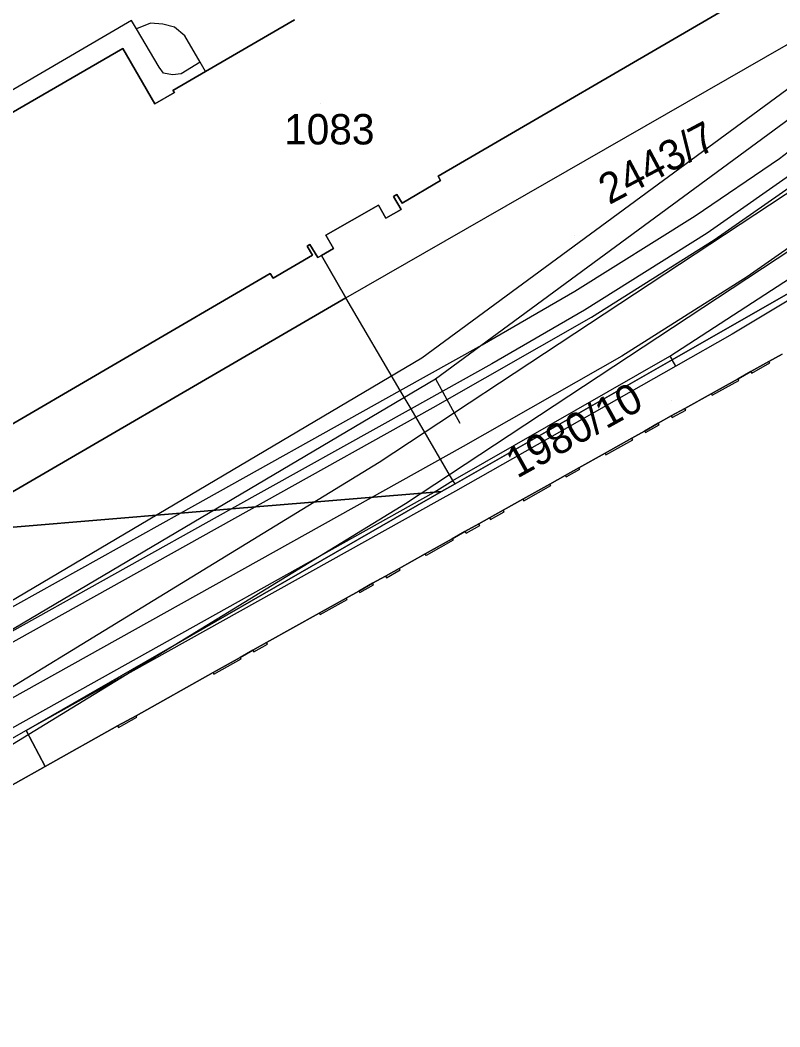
# Model space of a CAD drawing. Extents: x -263423 to -261326, y -1240067 to -1237864.
# Drawn here: x -262450.4 to -262400.4, y -1239890.1 to -1239823.8 of the extents above; entities that cross this region are included whole.
import ezdxf

# ---------------------------------------------------------------- set-up
doc = ezdxf.new("R2010")
doc.units = 0
for name, color, linetype in [('body_kn', 7, 'Continuous'), ('kladpar_druhypozemkov', 7, 'Continuous'), ('kladpar_hranice', 7, 'Continuous'), ('kladpar_parcelnecisla', 7, 'Continuous'), ('kladpar_plochy', 7, 'Continuous'), ('linie', 7, 'Continuous'), ('tarchy_linie', 7, 'Continuous'), ('zappar_hrandruhpozemk', 7, 'Continuous')]:
    doc.layers.add(name, color=color, linetype=linetype)

msp = doc.modelspace()

# ---------------------------------------------------------------- linework, layer by layer
at = {"layer": 'body_kn'}
for p, q in [((-262443.03, -1239823.85), (-262443.03, -1239823.85)), ((-262442.7, -1239824.41), (-262442.7, -1239824.41)), ((-262441.78, -1239824.02), (-262441.78, -1239824.02)), ((-262440.96, -1239824.1), (-262440.96, -1239824.1)), ((-262440.2, -1239824.3), (-262440.2, -1239824.3)), ((-262439.52, -1239824.87), (-262439.52, -1239824.87)), ((-262443.6, -1239825.7), (-262443.6, -1239825.7)), ((-262441.2, -1239826.93), (-262441.2, -1239826.93)), ((-262438.52, -1239826.6), (-262438.52, -1239826.6)), ((-262440.93, -1239827.31), (-262440.93, -1239827.31)), ((-262440.34, -1239827.43), (-262440.34, -1239827.43)), ((-262439.77, -1239827.36), (-262439.77, -1239827.36)), ((-262438.17, -1239827.21), (-262438.17, -1239827.21)), ((-262438.17, -1239827.21), (-262438.17, -1239827.21)), ((-262440.3, -1239828.45), (-262440.3, -1239828.45)), ((-262440.21, -1239828.6), (-262440.21, -1239828.6)), ((-262441.5, -1239829.34), (-262441.5, -1239829.34)), ((-262400.38, -1239832.94), (-262400.38, -1239832.94)), ((-262422.84, -1239834.1), (-262422.84, -1239834.1)), ((-262422.69, -1239834.39), (-262422.69, -1239834.39)), ((-262425.78, -1239835.43), (-262425.78, -1239835.43)), ((-262425.56, -1239835.3), (-262425.56, -1239835.3)), ((-262426.78, -1239836.01), (-262426.78, -1239836.01)), ((-262425.27, -1239836.29), (-262425.27, -1239836.29)), ((-262425.22, -1239835.87), (-262425.22, -1239835.87)), ((-262426.3, -1239836.86), (-262426.3, -1239836.86)), ((-262405.93, -1239836.7), (-262405.93, -1239836.7)), ((-262430.23, -1239837.99), (-262430.23, -1239837.99)), ((-262405.14, -1239837.85), (-262405.14, -1239837.85)), ((-262404.68, -1239838.29), (-262404.68, -1239838.29)), ((-262431.47, -1239838.7), (-262431.47, -1239838.7)), ((-262431.29, -1239838.59), (-262431.29, -1239838.59)), ((-262429.73, -1239838.86), (-262429.73, -1239838.86)), ((-262431.11, -1239839.3), (-262431.11, -1239839.3)), ((-262430.77, -1239839.46), (-262430.77, -1239839.46)), ((-262430.52, -1239839.31), (-262430.52, -1239839.31)), ((-262433.9, -1239840.5), (-262433.9, -1239840.5)), ((-262433.71, -1239840.82), (-262433.71, -1239840.82)), ((-262402.5, -1239840.73), (-262402.5, -1239840.73)), ((-262413.86, -1239841.67), (-262413.86, -1239841.67)), ((-262428.92, -1239842.1), (-262428.92, -1239842.1)), ((-262413.21, -1239842.92), (-262413.21, -1239842.92)), ((-262412.76, -1239843.38), (-262412.76, -1239843.38)), ((-262403.5, -1239844.49), (-262403.5, -1239844.49)), ((-262419.95, -1239845.19), (-262419.95, -1239845.19)), ((-262423.92, -1239846.05), (-262423.92, -1239846.05)), ((-262410.76, -1239845.94), (-262410.76, -1239845.94)), ((-262407.6, -1239845.94), (-262407.6, -1239845.94)), ((-262407.6, -1239845.94), (-262407.6, -1239845.94)), ((-262407.45, -1239846.19), (-262407.45, -1239846.19)), ((-262401.08, -1239846.29), (-262401.08, -1239846.29)), ((-262419.32, -1239846.45), (-262419.32, -1239846.45)), ((-262407.21, -1239846.6), (-262407.21, -1239846.6)), ((-262402.27, -1239846.96), (-262402.27, -1239846.96)), ((-262402.27, -1239846.96), (-262402.27, -1239846.96)), ((-262401.02, -1239846.39), (-262401.02, -1239846.39)), ((-262423.01, -1239847.43), (-262423.01, -1239847.43)), ((-262423.01, -1239847.43), (-262423.01, -1239847.43)), ((-262403.11, -1239847.43), (-262403.11, -1239847.43)), ((-262403.06, -1239847.54), (-262403.06, -1239847.54)), ((-262402.2, -1239847.06), (-262402.2, -1239847.06)), ((-262425.34, -1239848.2), (-262425.34, -1239848.2)), ((-262425.34, -1239848.2), (-262425.34, -1239848.2)), ((-262404.88, -1239848.42), (-262404.88, -1239848.42)), ((-262404.88, -1239848.42), (-262404.88, -1239848.42)), ((-262404.82, -1239848.52), (-262404.82, -1239848.52)), ((-262424.63, -1239849.41), (-262424.63, -1239849.41)), ((-262424.63, -1239849.41), (-262424.63, -1239849.41)), ((-262423.18, -1239849.33), (-262423.18, -1239849.33)), ((-262406.6, -1239849.38), (-262406.6, -1239849.38)), ((-262406.54, -1239849.49), (-262406.54, -1239849.49)), ((-262421.43, -1239850.35), (-262421.43, -1239850.35)), ((-262408.36, -1239850.36), (-262408.36, -1239850.36)), ((-262407.5, -1239849.88), (-262407.5, -1239849.88)), ((-262407.5, -1239849.88), (-262407.5, -1239849.88)), ((-262407.44, -1239849.99), (-262407.44, -1239849.99)), ((-262409.26, -1239850.87), (-262409.26, -1239850.87)), ((-262409.26, -1239850.87), (-262409.26, -1239850.87)), ((-262409.2, -1239850.97), (-262409.2, -1239850.97)), ((-262408.29, -1239850.46), (-262408.29, -1239850.46)), ((-262410.09, -1239851.33), (-262410.09, -1239851.33)), ((-262410.03, -1239851.44), (-262410.03, -1239851.44)), ((-262421.19, -1239851.89), (-262421.19, -1239851.89)), ((-262411.86, -1239852.32), (-262411.86, -1239852.32)), ((-262411.86, -1239852.32), (-262411.86, -1239852.32)), ((-262426.73, -1239852.92), (-262426.73, -1239852.92)), ((-262411.8, -1239852.43), (-262411.8, -1239852.43)), ((-262413.58, -1239853.29), (-262413.58, -1239853.29)), ((-262413.53, -1239853.39), (-262413.53, -1239853.39)), ((-262421.87, -1239854.12), (-262421.87, -1239854.12)), ((-262421.87, -1239854.12), (-262421.87, -1239854.12)), ((-262414.49, -1239853.79), (-262414.49, -1239853.79)), ((-262414.49, -1239853.79), (-262414.49, -1239853.79)), ((-262414.42, -1239853.89), (-262414.42, -1239853.89)), ((-262423.11, -1239854.89), (-262423.11, -1239854.89)), ((-262423.11, -1239854.89), (-262423.11, -1239854.89)), ((-262422.63, -1239854.85), (-262422.63, -1239854.85)), ((-262422.63, -1239854.85), (-262422.63, -1239854.85)), ((-262421.73, -1239854.35), (-262421.73, -1239854.35)), ((-262421.73, -1239854.35), (-262421.73, -1239854.35)), ((-262421.7, -1239854.83), (-262421.7, -1239854.83)), ((-262415.5, -1239854.36), (-262415.5, -1239854.36)), ((-262415.44, -1239854.46), (-262415.44, -1239854.46)), ((-262424.99, -1239855.66), (-262424.99, -1239855.66)), ((-262422.94, -1239855.5), (-262422.94, -1239855.5)), ((-262417.28, -1239855.36), (-262417.28, -1239855.36)), ((-262417.28, -1239855.36), (-262417.28, -1239855.36)), ((-262417.21, -1239855.46), (-262417.21, -1239855.46)), ((-262439.81, -1239856.27), (-262439.81, -1239856.27)), ((-262439.81, -1239856.27), (-262439.81, -1239856.27)), ((-262436.44, -1239855.99), (-262436.44, -1239855.99)), ((-262436.44, -1239855.99), (-262436.44, -1239855.99)), ((-262418.57, -1239856.08), (-262418.57, -1239856.08)), ((-262418.51, -1239856.19), (-262418.51, -1239856.19)), ((-262420.17, -1239856.97), (-262420.17, -1239856.97)), ((-262419.47, -1239856.58), (-262419.47, -1239856.58)), ((-262419.47, -1239856.58), (-262419.47, -1239856.58)), ((-262419.41, -1239856.69), (-262419.41, -1239856.69)), ((-262421.08, -1239857.48), (-262421.08, -1239857.48)), ((-262421.08, -1239857.48), (-262421.08, -1239857.48)), ((-262421.01, -1239857.58), (-262421.01, -1239857.58)), ((-262420.11, -1239857.08), (-262420.11, -1239857.08)), ((-262421.92, -1239857.96), (-262421.92, -1239857.96)), ((-262421.92, -1239857.96), (-262421.92, -1239857.96)), ((-262421.86, -1239858.06), (-262421.86, -1239858.06)), ((-262423.7, -1239858.95), (-262423.7, -1239858.95)), ((-262423.63, -1239859.05), (-262423.63, -1239859.05)), ((-262425.41, -1239859.91), (-262425.41, -1239859.91)), ((-262425.35, -1239860.01), (-262425.35, -1239860.01)), ((-262427.16, -1239860.89), (-262427.16, -1239860.89)), ((-262426.32, -1239860.42), (-262426.32, -1239860.42)), ((-262426.32, -1239860.42), (-262426.32, -1239860.42)), ((-262426.25, -1239860.52), (-262426.25, -1239860.52)), ((-262428.07, -1239861.4), (-262428.07, -1239861.4)), ((-262428.07, -1239861.4), (-262428.07, -1239861.4)), ((-262428.01, -1239861.5), (-262428.01, -1239861.5)), ((-262427.1, -1239860.99), (-262427.1, -1239860.99)), ((-262428.89, -1239861.86), (-262428.89, -1239861.86)), ((-262428.84, -1239861.96), (-262428.84, -1239861.96)), ((-262430.67, -1239862.85), (-262430.67, -1239862.85)), ((-262430.67, -1239862.85), (-262430.67, -1239862.85)), ((-262430.61, -1239862.95), (-262430.61, -1239862.95)), ((-262434.14, -1239864.79), (-262434.14, -1239864.79)), ((-262434.08, -1239864.9), (-262434.08, -1239864.9)), ((-262435.04, -1239865.3), (-262435.04, -1239865.3)), ((-262435.04, -1239865.3), (-262435.04, -1239865.3)), ((-262434.98, -1239865.4), (-262434.98, -1239865.4)), ((-262435.88, -1239865.77), (-262435.88, -1239865.77)), ((-262435.82, -1239865.87), (-262435.82, -1239865.87)), ((-262437.66, -1239866.76), (-262437.66, -1239866.76)), ((-262437.66, -1239866.76), (-262437.66, -1239866.76)), ((-262437.6, -1239866.87), (-262437.6, -1239866.87)), ((-262442.73, -1239869.61), (-262442.73, -1239869.61)), ((-262442.68, -1239869.71), (-262442.68, -1239869.71)), ((-262449.96, -1239870.58), (-262449.96, -1239870.58)), ((-262449.96, -1239870.58), (-262449.96, -1239870.58)), ((-262443.95, -1239870.28), (-262443.95, -1239870.28)), ((-262443.95, -1239870.28), (-262443.95, -1239870.28)), ((-262443.89, -1239870.39), (-262443.89, -1239870.39)), ((-262448.71, -1239872.95), (-262448.71, -1239872.95))]:
    msp.add_line(p, q, dxfattribs=at)
at = {"layer": 'kladpar_druhypozemkov'}
for p, q in [((-262430.62, -1239829.31), (-262430.62, -1239829.31)), ((-262413.84, -1239838.03), (-262413.84, -1239838.03)), ((-262407.5, -1239848.89), (-262407.5, -1239848.89))]:
    msp.add_line(p, q, dxfattribs=at)
at = {"layer": 'kladpar_hranice'}
for points in [[(-262432.31, -1239823.81), (-262438.17, -1239827.21), (-262440.3, -1239828.45), (-262440.21, -1239828.6), (-262441.5, -1239829.34), (-262443.6, -1239825.7), (-262451.36, -1239830.2), (-262454.16, -1239831.82), (-262455.71, -1239832.72), (-262454.53, -1239834.79), (-262460.75, -1239838.35), (-262459.72, -1239840.15), (-262461.25, -1239840.98), (-262461.35, -1239841.04), (-262460.36, -1239842.93), (-262458.62, -1239842.03), (-262458.33, -1239842.52), (-262453.33, -1239851.09), (-262453.01, -1239851.65), (-262464.32, -1239858.15), (-262465.79, -1239857.87), (-262467.98, -1239856.94), (-262468.42, -1239856.42), (-262489.23, -1239800.22)], [(-262399.05, -1239841.38), (-262407.45, -1239846.19), (-262421.73, -1239854.35), (-262422.63, -1239854.85), (-262423.11, -1239854.89), (-262436.44, -1239855.99), (-262439.81, -1239856.27), (-262455.56, -1239857.58), (-262428.92, -1239842.1), (-262430.52, -1239839.31), (-262429.73, -1239838.86), (-262430.23, -1239837.99), (-262426.78, -1239836.01), (-262426.3, -1239836.86), (-262425.27, -1239836.29), (-262425.78, -1239835.43), (-262425.56, -1239835.3), (-262425.22, -1239835.87), (-262422.69, -1239834.39), (-262422.84, -1239834.1), (-262403.69, -1239822.95)], [(-262403.69, -1239822.95), (-262422.84, -1239834.1), (-262422.69, -1239834.39), (-262425.22, -1239835.87), (-262425.56, -1239835.3), (-262425.78, -1239835.43), (-262425.27, -1239836.29), (-262426.3, -1239836.86), (-262426.78, -1239836.01), (-262430.23, -1239837.99), (-262429.73, -1239838.86), (-262430.52, -1239839.31), (-262430.77, -1239839.46), (-262431.29, -1239838.59), (-262431.47, -1239838.7), (-262431.11, -1239839.3), (-262433.71, -1239840.82), (-262433.9, -1239840.5), (-262453.01, -1239851.65)], [(-262451.36, -1239830.2), (-262443.6, -1239825.7), (-262441.5, -1239829.34), (-262440.21, -1239828.6), (-262440.3, -1239828.45), (-262438.17, -1239827.21), (-262432.31, -1239823.81)], [(-262453.01, -1239851.65), (-262433.9, -1239840.5), (-262433.71, -1239840.82), (-262431.11, -1239839.3), (-262431.47, -1239838.7), (-262431.29, -1239838.59), (-262430.77, -1239839.46), (-262430.52, -1239839.31), (-262428.92, -1239842.1), (-262455.56, -1239857.58), (-262439.81, -1239856.27), (-262436.44, -1239855.99), (-262423.11, -1239854.89), (-262422.63, -1239854.85), (-262449.96, -1239870.58), (-262448.71, -1239872.95), (-262452.64, -1239875.15)], [(-262449.96, -1239870.58), (-262422.63, -1239854.85), (-262421.73, -1239854.35), (-262407.45, -1239846.19), (-262399.05, -1239841.38)], [(-262452.64, -1239875.15), (-262448.71, -1239872.95), (-262443.95, -1239870.28), (-262442.73, -1239869.61), (-262437.66, -1239866.76), (-262435.88, -1239865.77), (-262435.04, -1239865.3), (-262434.14, -1239864.79), (-262430.67, -1239862.85), (-262428.89, -1239861.86), (-262428.07, -1239861.4), (-262427.16, -1239860.89), (-262426.32, -1239860.42), (-262425.41, -1239859.91), (-262423.7, -1239858.95), (-262421.92, -1239857.96), (-262421.08, -1239857.48), (-262420.17, -1239856.97), (-262419.47, -1239856.58), (-262418.57, -1239856.08), (-262417.28, -1239855.36), (-262415.5, -1239854.36), (-262414.49, -1239853.79), (-262413.58, -1239853.29), (-262411.86, -1239852.32), (-262410.09, -1239851.33), (-262409.26, -1239850.87), (-262408.36, -1239850.36), (-262407.5, -1239849.88), (-262406.6, -1239849.38), (-262404.88, -1239848.42), (-262403.11, -1239847.43), (-262402.27, -1239846.96), (-262401.08, -1239846.29), (-262400.21, -1239845.81)], [(-262400.21, -1239845.81), (-262401.08, -1239846.29), (-262402.27, -1239846.96), (-262403.11, -1239847.43), (-262404.88, -1239848.42), (-262406.6, -1239849.38), (-262407.5, -1239849.88), (-262408.36, -1239850.36), (-262409.26, -1239850.87), (-262410.09, -1239851.33), (-262411.86, -1239852.32), (-262413.58, -1239853.29), (-262414.49, -1239853.79), (-262415.5, -1239854.36), (-262417.28, -1239855.36), (-262418.57, -1239856.08), (-262419.47, -1239856.58), (-262420.17, -1239856.97), (-262421.08, -1239857.48), (-262421.92, -1239857.96), (-262423.7, -1239858.95), (-262425.41, -1239859.91), (-262426.32, -1239860.42), (-262427.16, -1239860.89), (-262428.07, -1239861.4), (-262428.89, -1239861.86), (-262430.67, -1239862.85), (-262434.14, -1239864.79), (-262435.04, -1239865.3), (-262435.88, -1239865.77), (-262437.66, -1239866.76), (-262442.73, -1239869.61), (-262443.95, -1239870.28), (-262448.71, -1239872.95), (-262449.96, -1239870.58)]]:
    msp.add_lwpolyline(points, dxfattribs=at)
at = {"layer": 'kladpar_plochy'}
for p, q in [((-262432.31, -1239823.81), (-262438.17, -1239827.21)), ((-262443.6, -1239825.7), (-262451.36, -1239830.2)), ((-262441.5, -1239829.34), (-262443.6, -1239825.7)), ((-262438.17, -1239827.21), (-262440.3, -1239828.45)), ((-262440.3, -1239828.45), (-262440.21, -1239828.6)), ((-262440.21, -1239828.6), (-262441.5, -1239829.34))]:
    msp.add_line(p, q, dxfattribs=at)
for points in [[(-262399.05, -1239841.38), (-262407.45, -1239846.19), (-262421.73, -1239854.35), (-262422.63, -1239854.85), (-262423.11, -1239854.89), (-262436.44, -1239855.99), (-262439.81, -1239856.27), (-262455.56, -1239857.58), (-262428.92, -1239842.1), (-262430.52, -1239839.31), (-262429.73, -1239838.86), (-262430.23, -1239837.99), (-262426.78, -1239836.01), (-262426.3, -1239836.86), (-262425.27, -1239836.29), (-262425.78, -1239835.43), (-262425.56, -1239835.3), (-262425.22, -1239835.87), (-262422.69, -1239834.39), (-262422.84, -1239834.1), (-262403.69, -1239822.95), (-262389.64, -1239814.75)], [(-262403.69, -1239822.95), (-262422.84, -1239834.1), (-262422.69, -1239834.39), (-262425.22, -1239835.87), (-262425.56, -1239835.3), (-262425.78, -1239835.43), (-262425.27, -1239836.29), (-262426.3, -1239836.86), (-262426.78, -1239836.01), (-262430.23, -1239837.99), (-262429.73, -1239838.86), (-262430.52, -1239839.31), (-262430.77, -1239839.46), (-262431.29, -1239838.59), (-262431.47, -1239838.7), (-262431.11, -1239839.3), (-262433.71, -1239840.82), (-262433.9, -1239840.5), (-262453.01, -1239851.65)], [(-262451.36, -1239830.2), (-262443.6, -1239825.7), (-262441.5, -1239829.34), (-262440.21, -1239828.6), (-262440.3, -1239828.45), (-262438.17, -1239827.21), (-262432.31, -1239823.81)], [(-262453.01, -1239851.65), (-262433.9, -1239840.5), (-262433.71, -1239840.82), (-262431.11, -1239839.3), (-262431.47, -1239838.7), (-262431.29, -1239838.59), (-262430.77, -1239839.46), (-262430.52, -1239839.31), (-262428.92, -1239842.1), (-262455.56, -1239857.58), (-262439.81, -1239856.27), (-262436.44, -1239855.99), (-262423.11, -1239854.89), (-262422.63, -1239854.85), (-262449.96, -1239870.58), (-262448.71, -1239872.95), (-262452.64, -1239875.15)], [(-262400.21, -1239845.81), (-262401.08, -1239846.29), (-262402.27, -1239846.96), (-262403.11, -1239847.43), (-262404.88, -1239848.42), (-262406.6, -1239849.38), (-262407.5, -1239849.88), (-262408.36, -1239850.36), (-262409.26, -1239850.87), (-262410.09, -1239851.33), (-262411.86, -1239852.32), (-262413.58, -1239853.29), (-262414.49, -1239853.79), (-262415.5, -1239854.36), (-262417.28, -1239855.36), (-262418.57, -1239856.08), (-262419.47, -1239856.58), (-262420.17, -1239856.97), (-262421.08, -1239857.48), (-262421.92, -1239857.96), (-262423.7, -1239858.95), (-262425.41, -1239859.91), (-262426.32, -1239860.42), (-262427.16, -1239860.89), (-262428.07, -1239861.4), (-262428.89, -1239861.86), (-262430.67, -1239862.85), (-262434.14, -1239864.79), (-262435.04, -1239865.3), (-262435.88, -1239865.77), (-262437.66, -1239866.76), (-262442.73, -1239869.61), (-262443.95, -1239870.28), (-262448.71, -1239872.95), (-262449.96, -1239870.58), (-262422.63, -1239854.85), (-262421.73, -1239854.35), (-262407.45, -1239846.19), (-262399.05, -1239841.38)], [(-262452.64, -1239875.15), (-262448.71, -1239872.95), (-262443.95, -1239870.28), (-262442.73, -1239869.61), (-262437.66, -1239866.76), (-262435.88, -1239865.77), (-262435.04, -1239865.3), (-262434.14, -1239864.79), (-262430.67, -1239862.85), (-262428.89, -1239861.86), (-262428.07, -1239861.4), (-262427.16, -1239860.89), (-262426.32, -1239860.42), (-262425.41, -1239859.91), (-262423.7, -1239858.95), (-262421.92, -1239857.96), (-262421.08, -1239857.48), (-262420.17, -1239856.97), (-262419.47, -1239856.58), (-262418.57, -1239856.08), (-262417.28, -1239855.36), (-262415.5, -1239854.36), (-262414.49, -1239853.79), (-262413.58, -1239853.29), (-262411.86, -1239852.32), (-262410.09, -1239851.33), (-262409.26, -1239850.87), (-262408.36, -1239850.36), (-262407.5, -1239849.88), (-262406.6, -1239849.38), (-262404.88, -1239848.42), (-262403.11, -1239847.43), (-262402.27, -1239846.96), (-262401.08, -1239846.29), (-262400.21, -1239845.81)]]:
    msp.add_lwpolyline(points, dxfattribs=at)
at = {"layer": 'linie'}
for points in [[(-262344.23, -1239655.41), (-262339.8, -1239665.47), (-262321.51, -1239705.92), (-262310.39, -1239730.51), (-262308.78, -1239734.22), (-262307.76, -1239736.99), (-262306.82, -1239740.81), (-262306.38, -1239744.72), (-262306.46, -1239748.66), (-262307.05, -1239752.55), (-262308.15, -1239756.32), (-262309.74, -1239759.93), (-262311.78, -1239763.29), (-262314.24, -1239766.36), (-262316.44, -1239768.56), (-262319.35, -1239771.13), (-262377.61, -1239821.41), (-262386.78, -1239829.16), (-262394.5, -1239835.13), (-262402.5, -1239840.73), (-262410.76, -1239845.94), (-262421.19, -1239851.89), (-262568.77, -1239934.2)], [(-262552.1, -1239921.23), (-262423.18, -1239849.33), (-262412.76, -1239843.38), (-262404.68, -1239838.29), (-262396.85, -1239832.82)]]:
    msp.add_lwpolyline(points, dxfattribs=at)
at = {"layer": 'tarchy_linie'}
msp.add_line((-262423.01, -1239847.43), (-262421.43, -1239850.35), dxfattribs=at)
for points in [[(-262579.57, -1239926.6), (-262512.35, -1239896.63), (-262473.95, -1239875.64), (-262423.92, -1239846.05), (-262387.71, -1239819.42), (-262387.06, -1239820.99), (-262386.61, -1239822.09), (-262386.07, -1239823.42), (-262385.19, -1239825.54), (-262383.93, -1239828.6), (-262424.99, -1239855.66), (-262467.47, -1239881.65), (-262507.89, -1239904.21), (-262555.1, -1239926.55)], [(-262621, -1239946.88), (-262511.62, -1239898.11), (-262473.13, -1239877.07), (-262423.01, -1239847.43), (-262387.06, -1239820.99)], [(-262643.66, -1239961.81), (-262556.45, -1239923.59), (-262509.38, -1239901.32), (-262469.11, -1239878.84), (-262426.73, -1239852.92), (-262385.19, -1239825.54)]]:
    msp.add_lwpolyline(points, dxfattribs=at)
at = {"layer": 'zappar_hrandruhpozemk'}
for p, q in [((-262443.03, -1239823.85), (-262452, -1239829.09)), ((-262438.52, -1239826.6), (-262439.52, -1239824.87)), ((-262438.17, -1239827.21), (-262438.52, -1239826.6)), ((-262396.85, -1239832.02), (-262405.14, -1239837.85)), ((-262405.93, -1239836.7), (-262400.38, -1239832.94)), ((-262407.6, -1239845.94), (-262398.15, -1239839.81)), ((-262407.21, -1239846.6), (-262407.45, -1239846.19)), ((-262401.02, -1239846.39), (-262401.08, -1239846.29)), ((-262407.21, -1239846.6), (-262421.7, -1239854.83)), ((-262402.27, -1239846.96), (-262402.2, -1239847.06)), ((-262402.2, -1239847.06), (-262401.02, -1239846.39)), ((-262404.82, -1239848.52), (-262403.06, -1239847.54)), ((-262403.06, -1239847.54), (-262403.11, -1239847.43)), ((-262439.81, -1239856.27), (-262425.34, -1239848.2)), ((-262404.88, -1239848.42), (-262404.82, -1239848.52)), ((-262424.63, -1239849.41), (-262436.44, -1239855.99)), ((-262407.44, -1239849.99), (-262406.54, -1239849.49)), ((-262406.54, -1239849.49), (-262406.6, -1239849.38)), ((-262408.29, -1239850.46), (-262408.36, -1239850.36)), ((-262407.5, -1239849.88), (-262407.44, -1239849.99)), ((-262409.26, -1239850.87), (-262409.2, -1239850.97)), ((-262409.2, -1239850.97), (-262408.29, -1239850.46)), ((-262411.8, -1239852.43), (-262410.03, -1239851.44)), ((-262410.03, -1239851.44), (-262410.09, -1239851.33)), ((-262411.86, -1239852.32), (-262411.8, -1239852.43)), ((-262414.42, -1239853.89), (-262413.53, -1239853.39)), ((-262413.53, -1239853.39), (-262413.58, -1239853.29)), ((-262423.11, -1239854.89), (-262421.87, -1239854.12)), ((-262414.49, -1239853.79), (-262414.42, -1239853.89)), ((-262422.63, -1239854.85), (-262449.96, -1239870.58)), ((-262417.21, -1239855.46), (-262415.44, -1239854.46)), ((-262415.44, -1239854.46), (-262415.5, -1239854.36)), ((-262417.28, -1239855.36), (-262417.21, -1239855.46)), ((-262534.42, -1239909.09), (-262439.81, -1239856.27)), ((-262436.44, -1239855.99), (-262533.75, -1239910.26)), ((-262419.41, -1239856.69), (-262418.51, -1239856.19)), ((-262418.51, -1239856.19), (-262418.57, -1239856.08)), ((-262420.11, -1239857.08), (-262420.17, -1239856.97)), ((-262419.47, -1239856.58), (-262419.41, -1239856.69)), ((-262421.08, -1239857.48), (-262421.01, -1239857.58)), ((-262421.01, -1239857.58), (-262420.11, -1239857.08)), ((-262421.86, -1239858.06), (-262423.63, -1239859.05)), ((-262421.92, -1239857.96), (-262421.86, -1239858.06)), ((-262423.63, -1239859.05), (-262423.7, -1239858.95)), ((-262426.25, -1239860.52), (-262425.35, -1239860.01)), ((-262425.35, -1239860.01), (-262425.41, -1239859.91)), ((-262427.1, -1239860.99), (-262427.16, -1239860.89)), ((-262426.32, -1239860.42), (-262426.25, -1239860.52)), ((-262428.07, -1239861.4), (-262428.01, -1239861.5)), ((-262428.01, -1239861.5), (-262427.1, -1239860.99)), ((-262430.61, -1239862.95), (-262428.84, -1239861.96)), ((-262428.84, -1239861.96), (-262428.89, -1239861.86)), ((-262430.67, -1239862.85), (-262430.61, -1239862.95)), ((-262434.98, -1239865.4), (-262434.08, -1239864.9)), ((-262434.08, -1239864.9), (-262434.14, -1239864.79)), ((-262435.04, -1239865.3), (-262434.98, -1239865.4)), ((-262437.6, -1239866.87), (-262435.82, -1239865.87)), ((-262435.82, -1239865.87), (-262435.88, -1239865.77)), ((-262437.66, -1239866.76), (-262437.6, -1239866.87)), ((-262443.89, -1239870.39), (-262442.68, -1239869.71)), ((-262442.68, -1239869.71), (-262442.73, -1239869.61)), ((-262449.96, -1239870.58), (-262530.64, -1239915.65)), ((-262443.95, -1239870.28), (-262443.89, -1239870.39))]:
    msp.add_line(p, q, dxfattribs=at)
for points in [[(-262421.73, -1239854.35), (-262421.87, -1239854.12), (-262424.63, -1239849.41), (-262425.34, -1239848.2), (-262428.92, -1239842.1), (-262388.04, -1239818.63)], [(-262400.38, -1239832.94), (-262391.53, -1239826.14), (-262387.53, -1239822.87), (-262386.61, -1239822.09)], [(-262438.52, -1239826.6), (-262439.77, -1239827.36), (-262440.34, -1239827.43), (-262440.93, -1239827.31), (-262441.2, -1239826.93), (-262442.7, -1239824.41), (-262443.03, -1239823.85)], [(-262439.52, -1239824.87), (-262440.2, -1239824.3), (-262440.96, -1239824.1), (-262441.78, -1239824.02), (-262442.7, -1239824.41)], [(-262425.34, -1239848.2), (-262419.95, -1239845.19), (-262413.86, -1239841.67), (-262405.93, -1239836.7)], [(-262405.14, -1239837.85), (-262413.21, -1239842.92), (-262419.32, -1239846.45), (-262424.63, -1239849.41)], [(-262397.46, -1239840.94), (-262399.22, -1239841.93), (-262403.5, -1239844.49), (-262407.21, -1239846.6)], [(-262421.87, -1239854.12), (-262407.6, -1239845.94), (-262407.45, -1239846.19)], [(-262480.49, -1239886.93), (-262472.76, -1239882.61), (-262423.11, -1239854.89)], [(-262421.7, -1239854.83), (-262422.94, -1239855.5), (-262449.96, -1239870.58)]]:
    msp.add_lwpolyline(points, dxfattribs=at)

# ---------------------------------------------------------------- texts
at = {"layer": 'kladpar_parcelnecisla'}
msp.add_text('1083', height=2, dxfattribs=at).set_placement((-262432.986, -1239832.01))
for s, rotation, p in [('2443/7', 28, (-262411.588, -1239836.006)), ('1980/10', 29, (-262417.653, -1239854.018))]:
    msp.add_text(s, height=2, rotation=rotation, dxfattribs=at).set_placement(p)

doc.saveas('drawing.dxf')
